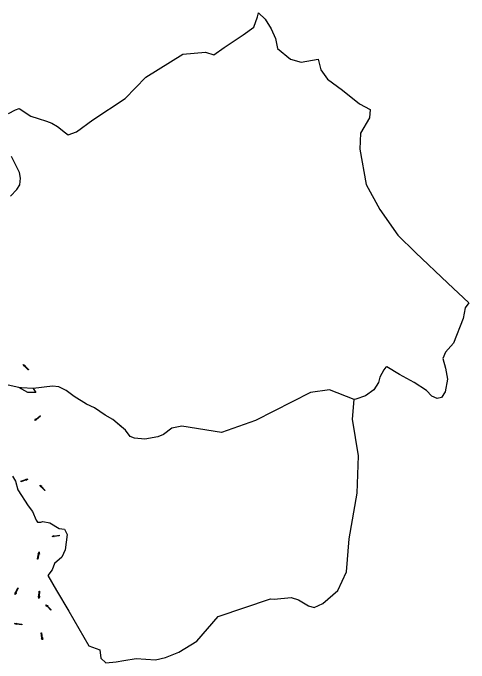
# Model space of a CAD drawing. Extents: x 465700 to 483515, y 488970 to 507540.
# Drawn here: x 478138 to 481165, y 497505 to 501819 of the extents above; entities that cross this region are included whole.
import ezdxf

# ---------------------------------------------------------------- set-up
doc = ezdxf.new("R2010")
doc.units = 0
for name, color, linetype in [('Default', 7, 'Continuous'), ('Exist Plan Preparation Drainage Flow Arrows', 7, 'Continuous'), ('Exist Plan Preparation Watershed Blue', 7, 'Continuous')]:
    doc.layers.add(name, color=color, linetype=linetype)

# ---------------------------------------------------------------- blocks, each defined once
blk = doc.blocks.new('Existing ground flow arrow')
at = {"layer": 'Default'}
blk.add_line((2.5, -4.3), (2.5, -4.3), dxfattribs=at)
blk.add_lwpolyline([(-1.3, -47.2), (-1.3, -12.5), (-4.8, -12.5), (-1.7, -4.3), (0, 0), (1.7, -4.3), (4.8, -12.5), (1.3, -12.5), (1.3, -47.2), (0, -47.2)], close=True, dxfattribs=at)

msp = doc.modelspace()

# ---------------------------------------------------------------- linework, layer by layer
at = {"layer": 'Exist Plan Preparation Watershed Blue'}
for points in [[(478108.1, 501152.2), (478154.6, 501177.2), (478179.8, 501184.9), (478257.6, 501135), (478305.7, 501118.6), (478360.3, 501100.1), (478395.8, 501088.1), (478433.2, 501066), (478486.6, 501023.7), (478504.2, 501010.9), (478559.8, 501029.7), (478668.8, 501109.1), (478883.6, 501251.1), (479021, 501392.1), (479265.5, 501545.2), (479416.6, 501558.1), (479470.9, 501541.2), (479540.5, 501590.1), (479666.2, 501673.8), (479735.8, 501725.4), (479760.7, 501793), (479767.4, 501818.8), (479811.3, 501778.9), (479851.3, 501714.2), (479881.1, 501649.4), (479893.8, 501583), (479979.3, 501512.9), (480050.5, 501493.1), (480162.7, 501511.5), (480181.9, 501441.9), (480224.8, 501380.1), (480324.2, 501307.1), (480437, 501217), (480509.8, 501179.4), (480503.5, 501123.7), (480444.5, 501020.9), (480440, 500915.3), (480481.6, 500681.6), (480572.1, 500515.1), (480692.1, 500343.9), (480809.3, 500229.5), (481025.1, 500026.1), (481164.8, 499894.5), (481140.3, 499862.2), (481125.6, 499792.5), (481062.2, 499628.2), (481009.3, 499567.9), (480991.7, 499526), (481009.1, 499462), (481021.7, 499389.5), (481006.9, 499304.4), (480981.6, 499267.7), (480954.4, 499261.2), (480918, 499276), (480882.2, 499312.8), (480800.5, 499366.2), (480702.6, 499419.6), (480619.6, 499471.4), (480613.8, 499469.1), (480600.1, 499451.8), (480572.6, 499402.6), (480564.4, 499366.6), (480532.3, 499317.3), (480476.8, 499278.8), (480412.9, 499255.3), (480402.9, 499253.5), (480238.9, 499317.7), (480113.1, 499300), (479747.4, 499114.5), (479521.6, 499035), (479259.7, 499077.3), (479192.2, 499063), (479136.4, 499020.9), (479098.9, 499007.3), (479012.5, 498990.7), (478945.4, 498997), (478915.3, 499009.4), (478885.4, 499049.9), (478846.3, 499081.1), (478801.9, 499120.4), (478750.8, 499149.6), (478679.3, 499197.9), (478626, 499223.8), (478544.4, 499273.5), (478491.1, 499313.4), (478442.9, 499338.1), (478400.2, 499341.6), (478271.1, 499326.1), (478290.9, 499300.1), (478236.5, 499300.5), (478176.5, 499333.7), (478105.4, 499349.5)], [(478121, 500603.9), (478163.9, 500648.1), (478182.8, 500678.7), (478187.6, 500723.2), (478180.9, 500761.1), (478128.7, 500867)], [(478134.3, 498745.6), (478155, 498712.6), (478170.9, 498653.5), (478238.4, 498548), (478268.1, 498511.8), (478291.1, 498454.1), (478301, 498440.8), (478322.3, 498440.6), (478335.6, 498444.3), (478383.3, 498434.6), (478445.7, 498398.3), (478480.2, 498393.2), (478498.9, 498358.5), (478484.1, 498256), (478461.4, 498206.6), (478413.6, 498166.3), (478397.2, 498124.5), (478368.9, 498085), (478427, 497986.7), (478507.9, 497849.6), (478642.5, 497619.6), (478713.8, 497592.6), (478720.2, 497537), (478754.4, 497505.4), (478823.5, 497512.4), (478873.7, 497521.4), (478955.2, 497535.2), (479084.1, 497527.1), (479149.7, 497542.4), (479239.7, 497576.7), (479358.7, 497650.3), (479500.3, 497813.8), (479847.2, 497930.9), (479872.4, 497929.2), (479984.5, 497940.5), (480033.6, 497925.5), (480100.2, 497884.9), (480136.6, 497873.6), (480194.7, 497900), (480294.1, 497987.6), (480352.1, 498111.1), (480370.3, 498328.6), (480421.7, 498633.3), (480430.8, 498880.3), (480392.3, 499124.4), (480402.3, 499253.2), (480238.9, 499317.7), (480113.1, 499300), (479747.4, 499114.5), (479521.6, 499035), (479259.7, 499077.3), (479192.2, 499063), (479136.4, 499020.9), (479098.9, 499007.3), (479012.5, 498990.7), (478945.4, 498997), (478915.3, 499009.4), (478885.4, 499049.9), (478801.9, 499120.4), (478750.8, 499149.6), (478679.3, 499197.9), (478626, 499223.8), (478544.4, 499273.5), (478491.1, 499313.4), (478442.9, 499338.1), (478400.2, 499341.6), (478271.1, 499326.1), (478195.8, 499332.4), (478176.5, 499333.7), (478105.4, 499349.5)]]:
    msp.add_lwpolyline(points, dxfattribs=at)

# ---------------------------------------------------------------- block references
at = {"layer": 'Exist Plan Preparation Drainage Flow Arrows'}
for p, xscale, yscale, rotation in [((478206.6, 499485.3), 1.0124070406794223, 1.0124070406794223, 44.573820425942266), ((478282.8, 499114.3), 1.0124070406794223, 1.0124070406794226, 129.67279462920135), ((478236.6, 498725.5), 1.0124070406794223, 1.0124070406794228, -70.95605107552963), ((478318, 498685.2), 1.0124070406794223, 1.0124070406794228, 42.95654371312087), ((478397.7, 498344.9), 1.012407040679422, 1.0124070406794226, 98.13734024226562), ((478312, 498242.1), 1.0124070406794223, 1.0124070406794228, -12.360775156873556), ((478151.4, 497959.4), 1.012407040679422, 1.0124070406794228, 155.39511219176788), ((478310.3, 497934), 1.012407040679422, 1.0124070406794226, 176.70030472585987), ((478356.8, 497891.7), 1.012407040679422, 1.0124070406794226, 44.65427121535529), ((478149.3, 497766.7), 1.012407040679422, 1.0124070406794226, 83.04771436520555), ((478333.5, 497658.5), 1.012407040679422, 1.0124070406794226, -171.46347057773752)]:
    msp.add_blockref('Existing ground flow arrow', p, dxfattribs=dict(at, xscale=xscale, yscale=yscale, rotation=rotation))

doc.saveas('drawing.dxf')
